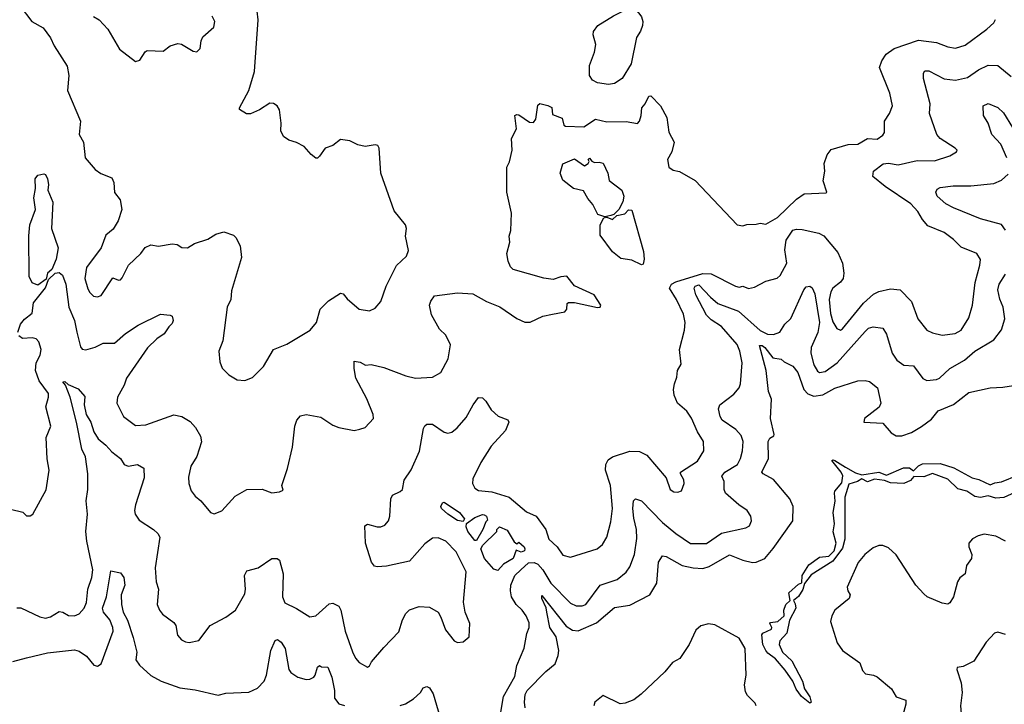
# Model space of a CAD drawing. Extents: x 1690054 to 1842981, y 782881 to 914114.
# Tile 489 of 656: x 1804430 to 1809570, y 837054 to 840625. Entities that reach past the tile are written whole.
import ezdxf

# ---------------------------------------------------------------- set-up
doc = ezdxf.new("R2010")
doc.units = 0

msp = doc.modelspace()

# ---------------------------------------------------------------- linework, layer by layer
at = {"layer": '0CON10XD'}
for points in [[(1804432.5, 840695), (1804492.5, 840615), (1804552, 840582), (1804590.2, 840530.2), (1804609.1, 840489.1), (1804677.7, 840382.3), (1804686.6, 840333.4), (1804680, 840255), (1804746.5, 840095), (1804740.6, 840025), (1804761.9, 839985), (1804771.1, 839905), (1804822.8, 839842.8), (1804852.8, 839822.8), (1804910.3, 839800.3), (1804921.2, 839775), (1804925, 839722.5), (1804954.3, 839684.3), (1804962, 839635), (1804943.3, 839575), (1804918.3, 839531.7), (1804879.7, 839500.3), (1804854.2, 839435), (1804778, 839332), (1804770.5, 839275), (1804785, 839221.2), (1804795, 839201.2), (1804815, 839182.5), (1804835, 839179.2), (1804855, 839185.8), (1804915, 839277.5), (1804945, 839266.7), (1804955, 839267.5), (1804965, 839277.5), (1804998, 839345), (1805061.2, 839405), (1805084.2, 839435.8), (1805115, 839450), (1805155, 839444), (1805225, 839456.2), (1805251.7, 839451.7), (1805275.9, 839435.9), (1805305.6, 839434.4), (1805342.3, 839457.7), (1805410.9, 839479.1), (1805453.8, 839506.2), (1805495, 839518.6), (1805545, 839500), (1805558.2, 839488.2), (1805581.1, 839445), (1805587.1, 839385), (1805535, 839210), (1805532.2, 839165), (1805513.3, 839125), (1805489.7, 838950.3), (1805470, 838895), (1805475, 838840), (1805486.4, 838806.4), (1805521.7, 838771.7), (1805565, 838746.7), (1805605, 838742), (1805645, 838758), (1805702, 838815), (1805755.4, 838904.6), (1805825, 838932.5), (1805946.7, 839005), (1805979.2, 839045), (1805997.5, 839115), (1806041.5, 839158.5), (1806105, 839198.5), (1806118.6, 839195), (1806138.6, 839168.6), (1806201.2, 839115), (1806255, 839106.9), (1806285, 839119.2), (1806314.4, 839155), (1806342.9, 839235), (1806397.4, 839342.6), (1806449.1, 839390.9), (1806458.7, 839421.3), (1806444.3, 839495), (1806448.6, 839535), (1806444.2, 839555), (1806385, 839627.5), (1806314.2, 839825), (1806305.4, 839955.4), (1806298.9, 839968.9), (1806285, 839972.5), (1806232.7, 839962.7), (1806195, 839972), (1806152.3, 839992.3), (1806105, 840000), (1806065, 839968), (1806025, 839954.3), (1805995, 839912.5), (1805985, 839902.5), (1805975, 839902.5), (1805950.7, 839920.7), (1805914, 839964), (1805875, 839984.2), (1805835, 839995.8), (1805806, 840015), (1805792.7, 840045), (1805794.6, 840085), (1805785.5, 840155), (1805774.2, 840175), (1805755, 840188.1), (1805735, 840190), (1805682, 840155), (1805635, 840133.1), (1805614.1, 840134.1), (1805576.7, 840156.7), (1805576.2, 840165), (1805626.6, 840255), (1805654.5, 840354.5), (1805674.1, 840624.1), (1805664.4, 840715)], [(1807502.8, 840287.2), (1807446.2, 840295), (1807419.8, 840309.8), (1807403.5, 840333.5), (1807403.4, 840386.6), (1807430, 840455), (1807436.5, 840495), (1807423.6, 840545), (1807425, 840563.3), (1807446.9, 840595), (1807530, 840645), (1807595, 840677.7), (1807635, 840680.8), (1807657.2, 840665), (1807675, 840638.9), (1807682.5, 840615), (1807680, 840595), (1807670.8, 840565), (1807648.8, 840531.2), (1807621.1, 840395), (1807575, 840318.6), (1807535, 840291.1), (1807502.8, 840287.2)], [(1804815, 840640.5), (1804845, 840624.2), (1804888.9, 840575), (1804951.4, 840471.4), (1805035, 840407.5), (1805056.4, 840413.6), (1805085, 840457.5), (1805095, 840463.3), (1805179.3, 840460.7), (1805215, 840487.5), (1805255, 840500), (1805275, 840497.5), (1805335, 840460), (1805355, 840457.5), (1805372.5, 840475), (1805376.2, 840515), (1805386.2, 840535), (1805443.1, 840585), (1805448, 840615), (1805435, 840642.5)], [(1806242.5, 838647.5), (1806183.8, 838755), (1806175.5, 838805), (1806176.4, 838843.6), (1806207.6, 838837.6), (1806235, 838822), (1806265, 838825.6), (1806330.7, 838810.7), (1806445, 838766.5), (1806495, 838755.5), (1806585, 838760), (1806628, 838785), (1806665.7, 838855), (1806678.3, 838928.3), (1806655, 838980), (1806621.2, 839011.2), (1806579.2, 839085), (1806568.8, 839135), (1806575, 839156.7), (1806595, 839184), (1806715, 839200), (1806795, 839194.3), (1806866.7, 839155), (1806936.8, 839126.8), (1807025, 839066.2), (1807066.4, 839046.4), (1807095, 839046.7), (1807161.2, 839078.8), (1807210.8, 839089.2), (1807275, 839100), (1807286.2, 839115), (1807287.5, 839145), (1807295, 839150), (1807325, 839150), (1807446.4, 839123.6), (1807460, 839125), (1807462.5, 839135), (1807429.3, 839189.3), (1807325, 839236.7), (1807285, 839286.2), (1807255, 839284), (1807215, 839269.4), (1807165, 839276.5), (1807005, 839322.5), (1806991.3, 839335), (1806979.3, 839365), (1806972.5, 839405), (1806988.6, 839465), (1806984, 839495), (1806994, 839525), (1806996.7, 839615), (1806973.3, 839725), (1806973.3, 839855), (1806986.4, 839883.6), (1807001.2, 839945), (1806997.1, 840005), (1807022.2, 840055), (1807013.6, 840125), (1807025, 840130.8), (1807035, 840127.6), (1807090.1, 840090.1), (1807112.3, 840087.7), (1807123.7, 840105), (1807135, 840179.4), (1807145, 840187.8), (1807187.3, 840177.3), (1807206.9, 840166.9), (1807210.3, 840130.2), (1807260.7, 840110.7), (1807269.7, 840075), (1807279.3, 840069.3), (1807375, 840065.9), (1807436.2, 840106.2), (1807495, 840091.8), (1807595, 840093.9), (1807655, 840082.5), (1807665, 840095.7), (1807673.2, 840125), (1807677.3, 840165), (1807695, 840186), (1807714.4, 840225), (1807725, 840227.1), (1807774.8, 840175), (1807808, 840115), (1807818.5, 840038.5), (1807845.6, 839985), (1807833.7, 839936.3), (1807812, 839895), (1807817.5, 839855), (1807840.5, 839840.5), (1807873.3, 839833.3), (1807955, 839786.7), (1808175, 839553.8), (1808205, 839550), (1808225, 839556.7), (1808275, 839557.5), (1808295, 839562.5), (1808325, 839558.8), (1808385, 839593.7), (1808485, 839689.2), (1808525, 839715.6), (1808638.8, 839721.2), (1808642.5, 839725), (1808624, 839785), (1808632, 839835), (1808629.4, 839875), (1808645, 839920), (1808665, 839947.1), (1808755, 839973.3), (1808805, 839976), (1808855, 840005.8), (1808905, 840002.2), (1808935, 840022), (1808943.4, 840036.6), (1808944.3, 840095), (1808970, 840135), (1808985.5, 840175.5), (1808971.7, 840241.7), (1808917.5, 840375), (1808929.5, 840410.5), (1808952.5, 840445), (1808995, 840474.6), (1809121.9, 840518.1), (1809215, 840505.4), (1809273.9, 840483.9), (1809315, 840476.5), (1809365, 840492.1), (1809479.2, 840575), (1809515, 840608), (1809523.1, 840625)], [(1804725.8, 838525.8), (1804692.9, 838655), (1804668.3, 838718.3), (1804654, 838736), (1804665, 838736.7), (1804682.3, 838722.3), (1804735, 838700), (1804768.8, 838658.8), (1804765.3, 838615), (1804775.9, 838565), (1804800.7, 838525), (1804817.3, 838475), (1804838.6, 838438.6), (1804880, 838405), (1804909.9, 838369.9), (1804956.7, 838335), (1804975, 838304.4), (1804995, 838296.7), (1805045, 838304.2), (1805078, 838285), (1805079.2, 838235), (1805033.3, 838095), (1805029.4, 838065), (1805033.1, 838045), (1805053.6, 838013.6), (1805127.5, 837965), (1805150.5, 837945), (1805161.8, 837925), (1805136.5, 837765), (1805142.3, 837692.3), (1805153.8, 837655), (1805147.5, 837575), (1805160, 837545), (1805174.7, 837524.7), (1805235, 837481.2), (1805244, 837465), (1805254.2, 837414.2), (1805275, 837390), (1805295, 837378.8), (1805315, 837376.2), (1805365, 837386.2), (1805424, 837465), (1805505, 837507.5), (1805555.5, 837544.5), (1805605, 837630), (1805609.1, 837655), (1805603.5, 837725), (1805615, 837750), (1805674.5, 837765.5), (1805745.7, 837814.3), (1805774.2, 837814.2), (1805785.8, 837805), (1805805.8, 837735), (1805801.5, 837615), (1805813, 837583), (1805875, 837553.3), (1805945, 837509.4), (1805975.8, 837515), (1806045, 837578.6), (1806065, 837581.4), (1806095, 837565.7), (1806106.7, 837545), (1806128.9, 837435), (1806166.9, 837326.9), (1806181.9, 837295), (1806202.2, 837272.2), (1806245, 837248), (1806255, 837253.8), (1806265.5, 837274.5), (1806329.7, 837350.3), (1806408.5, 837431.5), (1806428, 837495), (1806445, 837526.7), (1806465, 837546.2), (1806515, 837563.8), (1806569.7, 837559.7), (1806614.2, 837534.2), (1806628.8, 837508.8), (1806651.7, 837441.7), (1806697.5, 837385), (1806715, 837376.7), (1806745, 837380), (1806776.7, 837405), (1806780, 837475), (1806755.6, 837535), (1806745.6, 837585.6), (1806760, 837745), (1806708.9, 837848.9), (1806654.2, 837905), (1806615, 837922.5), (1806585, 837921.1), (1806545, 837891.4), (1806465, 837800), (1806345, 837774), (1806295, 837770), (1806282.5, 837775), (1806266.7, 837795), (1806235.6, 837895), (1806232, 837985), (1806245, 837994), (1806295, 837978.8), (1806315, 837980), (1806335, 837987.5), (1806355, 838010), (1806362.2, 838035), (1806366.2, 838125), (1806376.1, 838143.9), (1806416.6, 838163.4), (1806427.1, 838175), (1806436.4, 838223.6), (1806473.8, 838276.2), (1806516.1, 838373.9), (1806537.1, 838492.9), (1806545, 838506.7), (1806555.8, 838514.2), (1806585, 838515.6), (1806645, 838473.3), (1806665, 838467.8), (1806685, 838473.3), (1806712.9, 838495), (1806759.8, 838550.2), (1806796, 838615), (1806825, 838653.3), (1806845, 838652), (1806863.8, 838635), (1806890.5, 838590.5), (1806926.9, 838556.9), (1806977.3, 838537.3), (1806982.5, 838525), (1806965, 838482), (1806890.7, 838399.3), (1806837.3, 838315), (1806795, 838230), (1806793.6, 838205), (1806805, 838181.9), (1806825, 838169.6), (1806895, 838162.8), (1806984.7, 838134.7), (1807075, 838057.3), (1807125.9, 838035.9), (1807176.5, 837965), (1807191.5, 837915), (1807235.6, 837875), (1807265, 837830.8), (1807305, 837820.6), (1807444, 837865), (1807472.4, 837887.6), (1807494, 837926), (1807514.7, 838005.3), (1807523.7, 838075), (1807513.1, 838195), (1807488, 838275), (1807489.6, 838305), (1807501.1, 838328.9), (1807524.7, 838345.3), (1807615, 838374.7), (1807665, 838373.1), (1807702.6, 838352.6), (1807804.2, 838235), (1807826, 838175), (1807845, 838162.5), (1807865, 838160), (1807885, 838167.5), (1807899.2, 838205), (1807896.7, 838225), (1807878.6, 838255), (1807880, 838265), (1807968.1, 838321.9), (1808001.1, 838375), (1807999.1, 838425), (1807968.2, 838475), (1807936.8, 838546.8), (1807912.4, 838582.4), (1807863.1, 838625), (1807845.6, 838665.6), (1807842, 838695), (1807847.5, 838725), (1807860.3, 838759.7), (1807864, 838795), (1807882.1, 838827.9), (1807874.6, 838905), (1807900.3, 839005), (1807903.3, 839045), (1807895, 839089.2), (1807858.7, 839165), (1807821.6, 839225), (1807831.4, 839245), (1807855, 839257.1), (1807995, 839301), (1808039.8, 839299.8), (1808166.7, 839235), (1808185, 839229.4), (1808205, 839234.4), (1808235, 839223.1), (1808265, 839228.9), (1808325, 839261.1), (1808383.1, 839276.9), (1808399.5, 839290.5), (1808433.8, 839355), (1808424.2, 839425), (1808430.5, 839475), (1808465, 839527.3), (1808485, 839532.5), (1808515, 839530), (1808601.5, 839511.5), (1808628.1, 839498.1), (1808700.9, 839410.9), (1808724.6, 839355), (1808731.8, 839301.8), (1808728, 839275), (1808715, 839256), (1808674.8, 839225), (1808663.4, 839205), (1808654.9, 839165.1), (1808661.8, 839091.8), (1808675, 839049.2), (1808695, 839014.3), (1808715, 839005.8), (1808725, 839012.5), (1808835, 839145.3), (1808886.2, 839193.8), (1808915, 839207.5), (1808975, 839221.5), (1809025.3, 839215.3), (1809085.4, 839155.4), (1809118.8, 839065), (1809165, 839005.7), (1809195, 838990.6), (1809245, 838978.5), (1809313, 838987), (1809344.6, 839005.4), (1809385, 839070), (1809402.7, 839135), (1809416.6, 839253.4), (1809441.8, 839345), (1809444.5, 839374.5), (1809426, 839406), (1809345, 839437.8), (1809305, 839478.1), (1809256, 839515), (1809170.2, 839550.2), (1809142.3, 839582.3), (1809117.8, 839625), (1809081.4, 839665), (1808947.8, 839755), (1808883.3, 839806.7), (1808886.7, 839835), (1808937.7, 839872.3), (1808965, 839875.6), (1809015, 839867.1), (1809115, 839890.4), (1809205, 839887.8), (1809285.5, 839914.5), (1809320, 839935), (1809323.3, 839945), (1809313.3, 839955), (1809234.6, 840004.6), (1809217.5, 840025), (1809179.5, 840135), (1809182.3, 840185), (1809147.8, 840317.8), (1809146.9, 840345), (1809155, 840357.1), (1809175, 840357.3), (1809255, 840315.4), (1809315, 840310), (1809376.9, 840323.1), (1809435, 840363.5), (1809485, 840388.2), (1809535, 840386.5), (1809605, 840328.9)], [(1809583.5, 839905), (1809550.6, 839975), (1809504.3, 840025), (1809485, 840085.8), (1809461.5, 840125), (1809460, 840175), (1809485, 840187.5), (1809535, 840166.1), (1809565, 840138.5), (1809612.7, 840062.7)], [(1807485, 839596.2), (1807447.7, 839607.7), (1807421.2, 839661.2), (1807395, 839691.2), (1807372.5, 839732.5), (1807320, 839745), (1807265, 839787.5), (1807251.2, 839825), (1807265, 839873.3), (1807325, 839899.2), (1807378.3, 839861.7), (1807397.5, 839875), (1807402.5, 839885), (1807397.5, 839895), (1807405, 839902.5), (1807416.4, 839886.4), (1807430, 839880), (1807455, 839882), (1807475, 839876), (1807500, 839825), (1807506.4, 839786.4), (1807573.8, 839735), (1807583.3, 839705), (1807577.5, 839675), (1807557.5, 839635), (1807531.2, 839608.8), (1807515, 839603.8), (1807485, 839596.2)], [(1804525, 839240), (1804495, 839252), (1804478.2, 839285), (1804477.8, 839497.8), (1804481.8, 839555), (1804512.3, 839635), (1804503.6, 839695), (1804511.9, 839745), (1804510.6, 839795), (1804525, 839813.8), (1804555, 839820), (1804565, 839817.5), (1804573.9, 839793.9), (1804580, 839765), (1804576.7, 839735), (1804602.7, 839672.7), (1804595.4, 839535), (1804630.6, 839435), (1804620, 839375), (1804598, 839322), (1804575, 839302.5), (1804568.3, 839271.7), (1804525, 839240)], [(1809575, 839526.5), (1809555, 839556.9), (1809444.6, 839585.4), (1809305, 839642.6), (1809265, 839664.7), (1809218.9, 839705), (1809211.4, 839725), (1809218.5, 839741.5), (1809235, 839749.5), (1809302.5, 839757.5), (1809395, 839757.6), (1809515, 839770.9), (1809555, 839787.9), (1809590.3, 839819.7)], [(1807675, 839346.6), (1807625, 839369.7), (1807568.2, 839378.2), (1807523.5, 839413.5), (1807460.6, 839500.6), (1807459.7, 839555), (1807478.3, 839591.7), (1807495, 839594.2), (1807525, 839583.3), (1807546.8, 839603.2), (1807588.2, 839611.8), (1807607.4, 839632.6), (1807625, 839630.5), (1807685.8, 839415), (1807689.7, 839375), (1807685, 839349.6), (1807675, 839346.6)], [(1804419.4, 838995), (1804434.2, 839035.8), (1804455, 839062.9), (1804495, 839093.3), (1804501.9, 839148.1), (1804565, 839226.7), (1804580, 839270), (1804615, 839303.3), (1804635, 839306), (1804652.5, 839292.5), (1804670.6, 839245), (1804686.9, 839125), (1804715.5, 839055), (1804728.3, 838995), (1804747.7, 838917.7), (1804756.5, 838906.5), (1804775, 838902.5), (1804823.3, 838916.7), (1804865, 838937.5), (1804925, 838938.1), (1804982.8, 838987.2), (1805048.5, 839031.5), (1805165, 839088), (1805215, 839084), (1805225, 839078), (1805231.1, 839055), (1805225, 839039.2), (1805207.3, 839022.7), (1805184.2, 838985.8), (1805145, 838959.5), (1805097.2, 838912.8), (1804987.1, 838755), (1804975, 838718.8), (1804940.5, 838655), (1804936.2, 838625), (1804971.9, 838555), (1805035, 838508), (1805087.7, 838512.3), (1805235, 838562.9), (1805275.5, 838555.5), (1805319.4, 838529.4), (1805348.2, 838498.2), (1805373, 838453), (1805378.1, 838421.9), (1805353.6, 838346.4), (1805322.9, 838295), (1805311.2, 838238.8), (1805312, 838205), (1805325, 838167.5), (1805345, 838140), (1805375.7, 838115.7), (1805425, 838053.3), (1805445, 838046.7), (1805485, 838062.5), (1805555, 838140), (1805615, 838174.2), (1805695, 838176.7), (1805745, 838156.7), (1805785, 838161.2), (1805805, 838170), (1805797.5, 838195), (1805827, 838283), (1805852.9, 838395), (1805865.8, 838505), (1805876, 838535), (1805895, 838558.8), (1805925, 838566), (1806001.2, 838551.2), (1806065, 838510), (1806095, 838498), (1806175, 838482), (1806205, 838488), (1806232.3, 838497.7), (1806276, 838545), (1806275.6, 838565), (1806242.5, 838647.5)], [(1806937.6, 836992.4), (1806954.8, 837095.2), (1807015, 837198), (1807024.7, 837255.3), (1807063.9, 837346.1), (1807076.9, 837423.1), (1807090, 837455), (1807088.9, 837478.9), (1807072.9, 837515), (1807052.9, 837545), (1807020.5, 837575), (1806997.8, 837615), (1806992, 837645), (1806994.3, 837675), (1807014.6, 837725), (1807045.6, 837754.4), (1807085, 837791.6), (1807115, 837792.8), (1807134.4, 837785), (1807161.2, 837755), (1807202.8, 837685), (1807305, 837581.8), (1807335, 837567.5), (1807365, 837566.5), (1807385, 837573.5), (1807460.5, 837675), (1807548.6, 837705), (1807596.4, 837743.6), (1807615, 837770), (1807639.1, 837835), (1807652.1, 837917.9), (1807650.2, 837965), (1807635.7, 838025), (1807631.2, 838075), (1807634.6, 838115.4), (1807645, 838125.8), (1807675, 838115.6), (1807785, 838002.5), (1807855, 837943.8), (1807931.7, 837891.7), (1808015, 837892.5), (1808093.4, 837946.6), (1808220, 837975), (1808238.8, 837985), (1808249.5, 838010.5), (1808246, 838035), (1808228, 838065), (1808182.9, 838095), (1808114.7, 838154.7), (1808106.5, 838175), (1808107.5, 838215), (1808095.5, 838244.5), (1808111.5, 838265), (1808176.1, 838305), (1808192.9, 838335), (1808203.5, 838375), (1808206.7, 838425), (1808196.2, 838456.2), (1808167.6, 838487.6), (1808096.7, 838535), (1808085.5, 838555), (1808077.1, 838595), (1808084, 838615), (1808158.2, 838671.8), (1808186.2, 838705), (1808192.7, 838725), (1808200.3, 838835), (1808189.7, 838895), (1808175, 838931.1), (1808094.1, 839025), (1808039, 839059), (1808014.1, 839084.1), (1807960.1, 839190.1), (1807951.3, 839225), (1807955.5, 839235), (1807975, 839242.5), (1808035, 839177.8), (1808074.6, 839145), (1808181.2, 839105), (1808295, 839003.4), (1808333.8, 838985), (1808365, 838982.8), (1808396.9, 838995), (1808423.1, 839036.9), (1808455, 839065.8), (1808522.5, 839215), (1808535, 839230.8), (1808555, 839234.2), (1808566.2, 839226.2), (1808580, 839195), (1808604.7, 839045), (1808596.1, 838993.9), (1808561.8, 838915), (1808559.2, 838885), (1808575, 838824.2), (1808595, 838790.6), (1808605, 838784.5), (1808635, 838790), (1808697.3, 838835), (1808842.5, 838997.5), (1808860, 839015), (1808885, 839022.2), (1808935, 839015.7), (1808955.4, 838985), (1808983.8, 838885), (1809008.3, 838848.3), (1809045, 838821.9), (1809095, 838820), (1809145, 838753.8), (1809165, 838743.3), (1809215, 838747.9), (1809231.4, 838755), (1809285, 838805.4), (1809361.5, 838848.5), (1809415, 838896.1), (1809515, 838954.6), (1809555, 839007.7), (1809572.5, 839065), (1809564.1, 839125), (1809546.2, 839166.2), (1809535.9, 839215), (1809542, 839245), (1809575, 839298.1)], [(1804381.7, 838071.7), (1804445.7, 838055.7), (1804465, 838037.5), (1804485, 838037.5), (1804497.5, 838045), (1804567.3, 838172.7), (1804582.9, 838275), (1804573.4, 838333.4), (1804568.5, 838445), (1804592.5, 838505), (1804565.3, 838605), (1804580.3, 838655), (1804579.6, 838675), (1804531.6, 838741.6), (1804512.2, 838795), (1804515.7, 838834.3), (1804536.8, 838875), (1804541.6, 838905), (1804528.9, 838945), (1804515, 838960), (1804495, 838965.8), (1804445, 838961.8), (1804425.5, 838975.5)], [(1807068.8, 837035), (1807065.4, 837065.4), (1807068.9, 837105), (1807078.6, 837125), (1807175.4, 837225), (1807224.5, 837265), (1807241.2, 837308.8), (1807243.2, 837335), (1807230, 837405), (1807196.7, 837455), (1807180.7, 837535), (1807177.7, 837557.7), (1807154.6, 837605.4), (1807155, 837622), (1807281.7, 837461.7), (1807315, 837439.6), (1807345, 837437.2), (1807440.8, 837479.2), (1807535, 837558.6), (1807615, 837570.5), (1807719.1, 837625), (1807755.6, 837685), (1807763.5, 837795), (1807785, 837828.8), (1807805, 837824.4), (1807888.3, 837778.3), (1807945, 837765.8), (1807995, 837762.6), (1808028.1, 837771.9), (1808135, 837834), (1808205, 837805.7), (1808255, 837793.4), (1808275, 837795.4), (1808319.5, 837815), (1808363.8, 837866.2), (1808465, 838010.8), (1808467.8, 838085), (1808450, 838125), (1808365, 838226.5), (1808310, 838255), (1808303.3, 838265), (1808339.3, 838335), (1808336.5, 838425), (1808345, 838442), (1808366.7, 838453.3), (1808368.3, 838461.7), (1808349.5, 838545), (1808353.8, 838645), (1808338.9, 838685), (1808325.8, 838795), (1808292.3, 838925), (1808305, 838925.7), (1808319.4, 838915), (1808361.3, 838861.3), (1808404.5, 838854.5), (1808420.3, 838840.3), (1808465, 838817.8), (1808491.1, 838785), (1808523.3, 838695), (1808543.5, 838673.5), (1808575, 838660.3), (1808621.7, 838668.3), (1808685, 838702), (1808805, 838740.4), (1808843.3, 838743.3), (1808865, 838737.1), (1808907.5, 838705), (1808925.5, 838625), (1808915.7, 838604.3), (1808839.2, 838545), (1808836.2, 838526.2), (1808935, 838520.4), (1808978.9, 838468.9), (1809005, 838454.6), (1809035, 838454), (1809085, 838470.6), (1809137.9, 838502.1), (1809189.4, 838540.6), (1809225, 838583.8), (1809305, 838618), (1809385, 838679.6), (1809495, 838704.7), (1809561.4, 838708.6), (1809685, 838727.5)], [(1804415, 837557.1), (1804435, 837557.1), (1804535, 837509.2), (1804565, 837503.1), (1804590.7, 837509.3), (1804635, 837538.1), (1804655, 837534.3), (1804685, 837516.5), (1804715, 837515.4), (1804739.4, 837525), (1804765.5, 837555), (1804778.8, 837585), (1804784.7, 837655), (1804806.1, 837715), (1804811.3, 837755), (1804779.3, 837905), (1804774.6, 837955), (1804783.7, 838045), (1804776.8, 838115), (1804784.5, 838175), (1804785.3, 838255), (1804773, 838345), (1804754.7, 838385), (1804725.8, 838525.8)], [(1809677.9, 838182.1), (1809567.4, 838132.6), (1809525, 838128.6), (1809485, 838140.4), (1809445, 838132.7), (1809415, 838137.1), (1809374.2, 838165), (1809327.8, 838177.7), (1809275, 838228.8), (1809195, 838258.2), (1809150.3, 838239.7), (1809097.7, 838242.3), (1809079, 838221), (1809045, 838205.3), (1808975, 838208.9), (1808945, 838221.2), (1808892, 838228), (1808855, 838214.1), (1808825, 838230.6), (1808803.6, 838216.4), (1808758.5, 838201.5), (1808737.1, 838135), (1808736.3, 837915), (1808725, 837867.5), (1808675, 837801.1), (1808560.7, 837729.3), (1808526.3, 837683.7), (1808517.8, 837652.2), (1808495, 837615.5), (1808468.8, 837595), (1808478.4, 837578.4), (1808481.6, 837555), (1808448.2, 837491.8), (1808434.8, 837425.2), (1808397.1, 837385), (1808394.6, 837365), (1808411.1, 837325), (1808461.1, 837281.1), (1808516.2, 837175), (1808526.8, 837135), (1808555, 837092.5), (1808561.2, 837065), (1808555, 837058.8), (1808511.2, 837095), (1808483.4, 837133.4), (1808466.4, 837175), (1808425, 837231.8), (1808375, 837290.7), (1808335, 837320), (1808324.4, 837334.4), (1808309.7, 837365), (1808304.4, 837415.6), (1808308.8, 837425), (1808354, 837445), (1808356.7, 837455), (1808345.7, 837475), (1808349.4, 837480.6), (1808387.5, 837485), (1808420.8, 837515), (1808419.4, 837545), (1808428.2, 837575), (1808451.2, 837595), (1808445.3, 837635), (1808495, 837679.6), (1808512.7, 837687.3), (1808513.9, 837725), (1808548.3, 837781.7), (1808605, 837821.4), (1808653, 837827), (1808681.8, 837855), (1808691.3, 837895), (1808676.5, 837953.5), (1808683.8, 837995), (1808676.2, 838055), (1808686.9, 838113.1), (1808682.9, 838155), (1808685, 838165.5), (1808721.2, 838208.8), (1808726, 838245), (1808718.7, 838265), (1808669.2, 838325), (1808675, 838329.4), (1808685, 838325.3), (1808740.2, 838290.2), (1808791.9, 838261.9), (1808825, 838251.1), (1808915, 838264.7), (1808955, 838248.5), (1809042.9, 838287.1), (1809075, 838287.5), (1809095, 838271.2), (1809122.2, 838297.8), (1809142.3, 838307.7), (1809235, 838309.8), (1809306.9, 838286.9), (1809401.4, 838235), (1809437.1, 838227.1), (1809495, 838198), (1809520.9, 838209.1), (1809555, 838213.9), (1809640.9, 838249.1)], [(1806745, 838007.5), (1806715, 838011.9), (1806664.5, 838045), (1806631.2, 838075), (1806628, 838085), (1806636.1, 838103.9), (1806645, 838108.8), (1806726, 838055), (1806751.7, 838021.7), (1806745, 838007.5)], [(1806815, 837907.5), (1806805, 837907.5), (1806768.6, 837955), (1806760.8, 837979.2), (1806762.5, 837997.5), (1806805, 838027.5), (1806845, 838043.3), (1806855, 838041.2), (1806866.7, 838035), (1806872.5, 838015), (1806862.5, 838005), (1806847.5, 837965), (1806815, 837907.5)], [(1806925, 837752), (1806905, 837759.2), (1806855.7, 837815), (1806836.7, 837865), (1806847, 837883), (1806920, 837955), (1806920, 837965), (1806935, 837980), (1806975, 837962.5), (1807011.7, 837901.7), (1807025, 837890), (1807035, 837900), (1807063.3, 837875), (1807066.9, 837865), (1807065, 837854.3), (1807047.5, 837847.5), (1807021.7, 837858.3), (1807006.2, 837815), (1806955.8, 837784.2), (1806925, 837752)], [(1809575.5, 837905.5), (1809525, 837930.9), (1809465, 837941.1), (1809433, 837933), (1809403.4, 837916.6), (1809384.6, 837895), (1809384.6, 837875), (1809400.6, 837835), (1809398.8, 837815), (1809372.3, 837777.7), (1809365.7, 837734.3), (1809337.3, 837712.7), (1809325, 837693.3), (1809303.8, 837615), (1809285, 837582.5), (1809275, 837576.7), (1809245, 837581.2), (1809167.5, 837615), (1809149.1, 837629.1), (1809107.1, 837675), (1809005, 837834), (1808965, 837870), (1808935, 837881.2), (1808915, 837881.2), (1808885, 837870), (1808840.8, 837835), (1808807, 837793), (1808750, 837665), (1808752.5, 837645), (1808764.2, 837625), (1808760, 837605), (1808685.5, 837544.5), (1808668.6, 837515), (1808663.1, 837485), (1808696.5, 837375), (1808725, 837334.5), (1808815, 837270), (1808829.3, 837229.3), (1808845, 837212.7), (1808886.1, 837206.1), (1808905, 837196.9), (1808980, 837135), (1809005, 837093.3), (1809055.6, 837075.6), (1809055.6, 837055), (1809031.8, 836965)], [(1804393.7, 837276.4), (1804465, 837296.9), (1804575, 837321.6), (1804715, 837337.9), (1804740.4, 837330.4), (1804778.1, 837305), (1804817.3, 837257.3), (1804835, 837252.5), (1804855, 837264.2), (1804916.9, 837435), (1804915.4, 837455), (1804899.3, 837495), (1804867.1, 837535), (1804862.1, 837555), (1804882, 837615), (1804905, 837750), (1804955, 837740), (1804973.8, 837715), (1804978.2, 837675), (1804959.3, 837625), (1804960.7, 837575), (1804969.3, 837535), (1804991.7, 837491.7), (1805022.6, 837402.6), (1805040.7, 837325), (1805036.4, 837285), (1805055, 837258.5), (1805114.4, 837204.4), (1805168, 837175), (1805265, 837139.4), (1805345, 837128.8), (1805465, 837101.5), (1805505, 837111.1), (1805625, 837116.7), (1805671.8, 837138.2), (1805705.3, 837174.7), (1805717.5, 837205), (1805740.5, 837335), (1805762.9, 837387.1), (1805775, 837391.2), (1805795, 837378.6), (1805816, 837345), (1805835.3, 837235.3), (1805845, 837220), (1805882, 837195), (1805925, 837182.5), (1805945, 837185.5), (1805965, 837194.5), (1805972.7, 837205), (1805985, 837246.7), (1805995, 837256.2), (1806005, 837250), (1806038, 837248), (1806058.7, 837195), (1806072.9, 837125), (1806073.5, 837085), (1806095, 837056.7), (1806125, 837048)], [(1808274.5, 837045), (1808269.3, 837059.3), (1808229, 837099), (1808219.1, 837119.1), (1808213.1, 837155), (1808222.5, 837205), (1808216, 837345), (1808185, 837398.5), (1808058.9, 837468.9), (1808025, 837473.4), (1807986.2, 837463.8), (1807959.5, 837440.5), (1807925.3, 837365), (1807875, 837293.1), (1807838.2, 837271.8), (1807797.2, 837222.8), (1807673.9, 837106.1), (1807635, 837076.9), (1807590.6, 837059.4), (1807565, 837056.9), (1807475, 837099.2), (1807432.5, 837065), (1807426.8, 837045)], [(1809575, 837417.1), (1809535, 837429.4), (1809518.8, 837425), (1809475, 837378), (1809410.9, 837279.1), (1809355, 837251.2), (1809323.3, 837245), (1809321.2, 837235), (1809343.5, 837165), (1809349.5, 837115), (1809341.1, 837045), (1809347.5, 836965), (1809332.9, 836745), (1809342.9, 836725), (1809416.9, 836656.9), (1809445, 836604.5), (1809515, 836536.8), (1809539.2, 836475), (1809577.3, 836425)], [(1806415, 837046.9), (1806443.1, 837056.9), (1806485, 837082), (1806521.2, 837115), (1806535, 837138.8), (1806555, 837145.8), (1806569.1, 837139.1), (1806588.3, 837108.3), (1806631.2, 836961.2)]]:
    msp.add_lwpolyline(points, dxfattribs=at)

doc.saveas('drawing.dxf')
